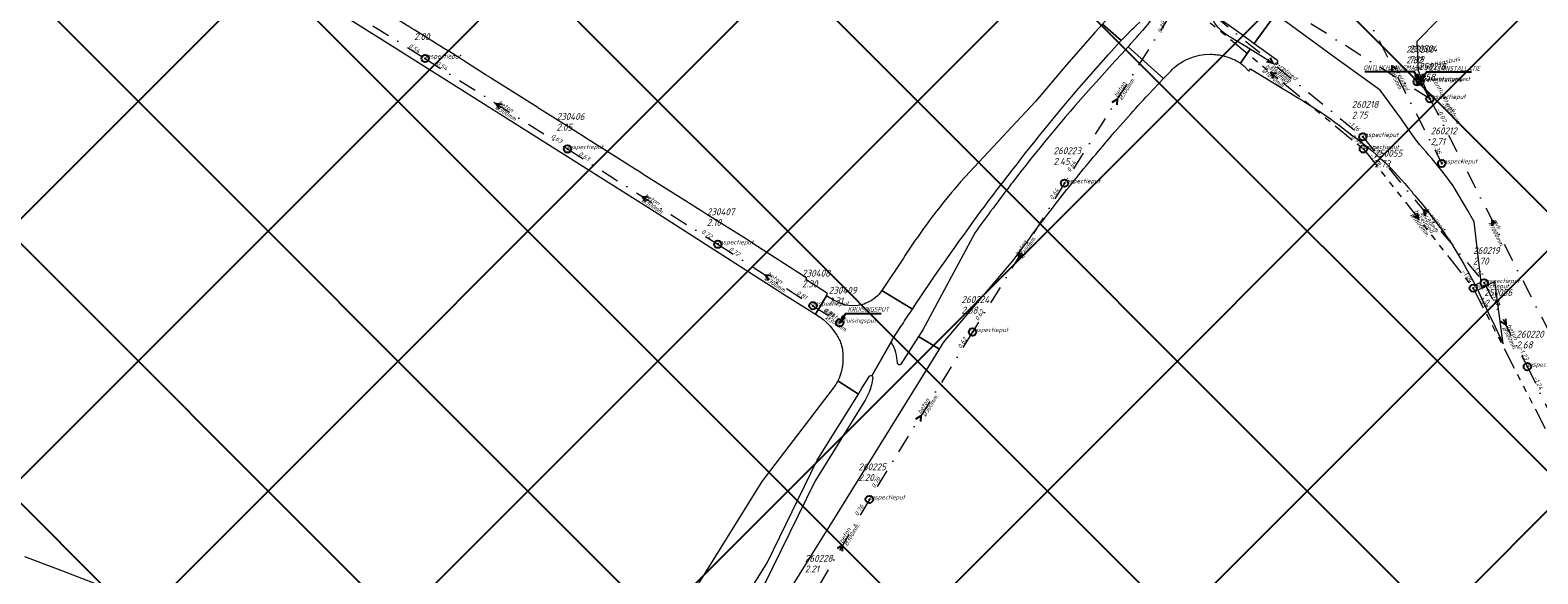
# Model space of a CAD drawing. Extents: x 148869 to 161638, y 453607 to 469810.
# Tile 407 of 656: x 153705 to 154115, y 463901 to 464049. Entities that reach past the tile are written whole.
import ezdxf
from ezdxf.lldxf.tags import DXFTag

# ---------------------------------------------------------------- set-up
doc = ezdxf.new("R2010")
doc.units = 0
doc.header["$PDMODE"] = 32
doc.header["$PDSIZE"] = 2
doc.linetypes.add('RI-GWA', pattern=[18.45, 6, -1.8, 1.75, -1.8, 1.75, -1.8, 1.75, -1.8])
doc.linetypes.add('RI-VWA', pattern=[11, 5, -3, 0, -3])
doc.layers.get('0').update_dxf_attribs({"linetype": 'CONTINUOUS'})
doc.layers.get('DEFPOINTS').update_dxf_attribs({"linetype": 'CONTINUOUS'})
doc.layers.add('2023 hatch', color=90, linetype='CONTINUOUS')
doc.layers.add('B-OI-AANPIJLING', color=1, linetype='CONTINUOUS')
for name, color, linetype, lineweight in [('B-OI-RI-BIJZONDERDERHEDEN-T18', 134, 'CONTINUOUS', 18), ('B-OI-RI-GWA-MATERIAAL-T18', 10, 'CONTINUOUS', 18), ('B-OI-RI-GWA-PUTDEKSELHOOGTE-T25', 10, 'CONTINUOUS', 25), ('B-OI-RI-GWA_BOB-T18', 10, 'CONTINUOUS', 18), ('B-OI-RI-GWA_DIAMETER-T18', 10, 'CONTINUOUS', 18), ('B-OI-RI-GWA_PUTNUMMER-T18', 10, 'CONTINUOUS', 18), ('B-OI-RI-GWA_RIOOLPUT-S', 10, 'CONTINUOUS', 25), ('B-OI-RI-GWA_TRANSPORTLEIDING-G', 10, 'RI-GWA', 18), ('B-OI-RI-PERSLEIDING-G-niet meenemen', 190, 'RI-PERS', 18), ('B-OI-RI-STRENGTYPE-T18', 31, 'CONTINUOUS', 18), ('B-OI-RI-STROOMRICHTING-S', 252, 'CONTINUOUS', 25), ('B-OI-RI-VWA-BOB-T18', 34, 'CONTINUOUS', 18), ('B-OI-RI-VWA-DIAMETER-T18', 34, 'CONTINUOUS', 18), ('B-OI-RI-VWA-MATERIAAL-T18', 34, 'CONTINUOUS', 18), ('B-OI-RI-VWA_ONTLUCHTINGSLEIDING-G', 34, 'RI-VWA', 18), ('B-OI-RI-VWA_PUTDEKSELHOOGTE-T25', 34, 'CONTINUOUS', 25), ('B-OI-RI-VWA_PUTNUMMER-T25', 34, 'CONTINUOUS', 25), ('B-OI-RI-VWA_RIOOLPUT-S', 34, 'CONTINUOUS', 25), ('B-OI-RI-VWA_TRANSPORTLEIDING-G', 34, 'RI-VWA', 18), ('B-RO-VH-VERHARDING_ASFALT-GV', 251, 'CONTINUOUS', 18)]:
    doc.layers.add(name, color=color, linetype=linetype, lineweight=lineweight)
doc.styles.add('NLCS-ISO-M500-T18_CURSIEF', font='NLCS-ISO.ttf', dxfattribs={"oblique": 15, "height": 0.9})
doc.styles.add('NLCS-ISO-M750-T25_CURSIEF', font='NLCS-ISO.ttf', dxfattribs={"oblique": 15, "height": 1.875})
tags = doc.linetypes.add('RI-PERS', pattern='A,7,-2,["P",Standard,S=1.8,R=0,X=-0.5,Y=-0.9],-2,7,-2,[102,NLCS.SHX,S=1,R=180,X=0,Y=0],-2', length=22).pattern_tags.tags
tags[6] = DXFTag(74, 10)

# ---------------------------------------------------------------- blocks, each defined once
blk = doc.blocks.new('ACMAP_ANN_TEMPLATE_strengtype')
at = {"color": 0, "linetype": 'ByBlock', "style": 'NLCS-ISO-M500-T18_CURSIEF', "oblique": 15}
blk.add_attdef('type', (-0.78, 3.09), '', height=1.2, dxfattribs=at)
blk = doc.blocks.new('ACMAP_ANN_TEMPLATE_vwa-diam')
at = {"color": 0, "linetype": 'ByBlock', "style": 'NLCS-ISO-M500-T18_CURSIEF', "oblique": 15}
blk.add_attdef('vwa-diam', (0.3, -1.3), '', height=1.2, dxfattribs=at)
blk = doc.blocks.new('ACMAP_ANN_TEMPLATE_vwa-materiaal')
at = {"color": 0, "linetype": 'ByBlock', "style": 'NLCS-ISO-M500-T18_CURSIEF', "oblique": 15}
blk.add_attdef('vwa-mat', (0.3, 0.2), '', height=1.2, dxfattribs=at)
blk = doc.blocks.new('ACMAP_ANN_TEMPLATE_vwa-nap-l')
at = {"color": 0, "linetype": 'ByBlock', "style": 'NLCS-ISO-M500-T18_CURSIEF', "oblique": 15}
blk.add_attdef('vwa-nap-l', (3.3, 0.2), '', height=1.2, dxfattribs=at)
blk = doc.blocks.new('ACMAP_ANN_TEMPLATE_vwa-nap-r')
at = {"color": 0, "linetype": 'ByBlock', "style": 'NLCS-ISO-M500-T18_CURSIEF', "oblique": 15}
blk.add_attdef('vwa-nap-r', (-5.6, 0.2), '', height=1.2, dxfattribs=at)
blk = doc.blocks.new('ACMAP_ANN_TEMPLATE_gwa-diam')
at = {"color": 0, "linetype": 'ByBlock', "style": 'NLCS-ISO-M500-T18_CURSIEF', "oblique": 15}
blk.add_attdef('gwa-diam', (-2.2, -1.3), '', height=1.2, dxfattribs=at)
blk = doc.blocks.new('ACMAP_ANN_TEMPLATE_gwa-materiaal')
at = {"color": 0, "linetype": 'ByBlock', "style": 'NLCS-ISO-M500-T18_CURSIEF', "oblique": 15}
blk.add_attdef('gwa-mat', (-2.2, 0.2), '', height=1.2, dxfattribs=at)
blk = doc.blocks.new('ACMAP_ANN_TEMPLATE_gwa-nap-l')
at = {"color": 0, "linetype": 'ByBlock', "style": 'NLCS-ISO-M500-T18_CURSIEF', "oblique": 15}
blk.add_attdef('gwa-nap-l', (2.3, 0.2), '', height=1.2, dxfattribs=at)
blk = doc.blocks.new('ACMAP_ANN_TEMPLATE_gwa-nap-r')
at = {"color": 0, "linetype": 'ByBlock', "style": 'NLCS-ISO-M500-T18_CURSIEF', "oblique": 15}
blk.add_attdef('gwa-nap-r', (-5.6, 0.2), '', height=1.2, dxfattribs=at)
blk = doc.blocks.new('ACMAP_ANN_TEMPLATE_gwa-puth')
at = {"color": 0, "linetype": 'ByBlock', "style": 'NLCS-ISO-M750-T25_CURSIEF', "oblique": 15}
blk.add_attdef('gwa-puth', (3, -5), '', height=1.88, dxfattribs=at)
blk = doc.blocks.new('ACMAP_ANN_TEMPLATE_gwa-putnr')
at = {"color": 0, "linetype": 'ByBlock', "style": 'NLCS-ISO-M750-T25_CURSIEF', "oblique": 15}
blk.add_attdef('gwa-putnr', (3, -2.1), '', height=1.88, dxfattribs=at)
blk = doc.blocks.new('ACMAP_ANN_TEMPLATE_type knoop')
at = {"layer": 'DEFPOINTS', "style": 'NLCS-ISO-M500-T18_CURSIEF', "oblique": 15}
blk.add_attdef('type_knoop', (0, 0), '', height=1.2, dxfattribs=at)
blk = doc.blocks.new('ACMAP_ANN_TEMPLATE_vwa-puth')
at = {"color": 0, "linetype": 'ByBlock', "style": 'NLCS-ISO-M750-T25_CURSIEF', "oblique": 15}
blk.add_attdef('vwa-puth', (-3, 5), '', height=1.88, dxfattribs=at)
blk = doc.blocks.new('ACMAP_ANN_TEMPLATE_vwa-putnr')
at = {"color": 0, "linetype": 'ByBlock', "style": 'NLCS-ISO-M750-T25_CURSIEF', "oblique": 15}
blk.add_attdef('vaw-putnr', (-3, 7.9), '', height=1.88, dxfattribs=at)

msp = doc.modelspace()

# ---------------------------------------------------------------- hatches: boundary and pattern name
at = {"layer": '2023 hatch'}
h = msp.add_hatch(dxfattribs=at)
h.set_pattern_fill('L45L135', color=256, scale=49.98)
h.set_pattern_definition([(45, (0, 0), (-35.341197, 35.341197), []), (135, (0, 0), (-35.341197, -35.341197), [])])
h.paths.add_polyline_path([(155033.65, 463387.49), (154736.21, 463174.82), (154703.82, 463157.03), (154669.13, 463116.73), (154497.36, 463128.81), (154485.96, 463103.35), (154403, 462810.28), (154029.41, 462913.19), (153921.91, 462926.36), (153533.06, 462959.92), (153521.58, 463046.87), (153065.73, 463131.59), (152840.09, 463157.69), (152602.55, 463321.62), (152457.44, 463373.38), (152283.77, 463566.95), (152230.15, 463641.33), (152156.25, 463699.58), (152012.16, 463887.19), (152009.38, 463939.89), (151991.35, 464191.03), (152103.19, 464343.83), (152153.39, 464455.21), (152151.03, 464561.94), (152249.45, 464811.76), (152130.92, 465032.5), (152332.42, 465169.93), (152738.18, 465252.75), (152947.54, 465152.17), (153150.32, 465023.39), (153302.02, 464886.05), (153728.6, 464650.43), (153874.6, 464567.83), (153954.88, 464501.43), (153988.94, 464472.57), (154027.82, 464422.75), (154193.47, 464138.07), (154280.01, 463968.67), (154339.28, 463993.19), (154494.94, 463873.13), (154622.49, 463821.49), (154755.92, 463721.99), (154868.72, 463597.28)])

# ---------------------------------------------------------------- linework, layer by layer
at = {"layer": 'B-OI-AANPIJLING', "color": 251, "flags": 128}
for points in [[(154083.04, 464035.39), (154081.68, 464036.73), (154082.31, 464037.16), (154083.04, 464035.39), (154082.21, 464037.09), (154082.1, 464037.02), (154083.04, 464035.39), (154081.89, 464036.88), (154081.78, 464036.8), (154083.04, 464035.39), (154081.36, 464037.9), (154067.94, 464037.9)], [(154083.04, 464035.39), (154084.4, 464036.73), (154083.77, 464037.16), (154083.04, 464035.39), (154083.87, 464037.09), (154083.98, 464037.02), (154083.04, 464035.39), (154084.19, 464036.88), (154084.3, 464036.8), (154083.04, 464035.39), (154084.72, 464037.9), (154096.97, 464037.9)], [(153925.1, 463969.67), (153926.46, 463971.01), (153925.83, 463971.44), (153925.1, 463969.67), (153925.93, 463971.37), (153926.04, 463971.3), (153925.1, 463969.67), (153926.25, 463971.16), (153926.36, 463971.08), (153925.1, 463969.67), (153926.78, 463972.18), (153936.38, 463972.18)]]:
    msp.add_lwpolyline(points, dxfattribs=at)
at = {"layer": 'B-OI-RI-GWA_RIOOLPUT-S', "color": 251}
for p in [(154067.58, 464016.95), (154097.48, 463979.08)]:
    msp.add_point(p, dxfattribs=at)
at = {"layer": 'B-OI-RI-GWA_TRANSPORTLEIDING-G', "color": 251}
for p, q in [((154017.17, 464058.47), (154067.58, 464016.95)), ((154067.58, 464016.95), (154097.48, 463979.08)), ((154097.48, 463979.08), (154149.28, 463877.97))]:
    msp.add_line(p, q, dxfattribs=at)
at = {"layer": 'B-OI-RI-PERSLEIDING-G-niet meenemen'}
for p, q in [((154112.9, 464077.5), (154082.1, 464046.2)), ((154082.1, 464046.2), (154082.5, 464038.4)), ((154085.7, 464030.57), (154082.5, 464038.4))]:
    msp.add_line(p, q, dxfattribs=at)
at = {"layer": 'B-OI-RI-STROOMRICHTING-S', "color": 251}
for points in [[(154042.2, 464041.76), (154042.86, 464040.29), (154041.29, 464040.64)], [(154076.61, 464038.64), (154075.33, 464039.6), (154075.33, 464037.99)], [(154043.93, 464037.35), (154042.38, 464037.71), (154043.02, 464036.24)], [(153833.27, 464029.08), (153831.67, 464029.24), (153832.49, 464027.87)], [(153999.24, 464029.68), (154000.62, 464030.52), (154000.46, 464028.91)], [(153873.08, 464003.81), (153871.48, 464003.97), (153872.32, 464002.6)], [(154082.2, 463999.59), (154082.52, 463998.02), (154081.07, 463998.7)], [(154085.39, 463999.71), (154083.92, 464000.36), (154084.29, 463998.79)], [(154103.82, 463996.72), (154102.52, 463997.67), (154102.54, 463996.06)], [(153973.88, 463989), (153973.73, 463987.4), (153975.11, 463988.24)], [(153906.48, 463982.48), (153904.88, 463982.66), (153905.7, 463981.27)], [(154106.29, 463970.72), (154106.3, 463969.11), (154105.01, 463970.06)], [(153945.83, 463943.55), (153947.2, 463944.4), (153947.05, 463942.79)], [(153924.52, 463908.32), (153925.88, 463909.2), (153925.77, 463907.59)]]:
    msp.add_lwpolyline(points, dxfattribs=at)
at = {"layer": 'B-OI-RI-VWA_ONTLUCHTINGSLEIDING-G', "color": 251}
for p, q in [((154083.04, 464035.39), (154082.2, 464035.2)), ((154085.7, 464030.57), (154083.04, 464035.39))]:
    msp.add_line(p, q, dxfattribs=at)
at = {"layer": 'B-OI-RI-VWA_RIOOLPUT-S'}
for p in [(153812.29, 464041.55), (154082.2, 464035.2), (154083.04, 464035.39), (154085.7, 464030.57), (154067.42, 464020.23), (153851.05, 464016.94), (154088.89, 464013.02), (153986.25, 464007.63), (153891.93, 463991.01), (154100.42, 463980.49), (153917.83, 463974.31), (153925.1, 463969.67), (153961.23, 463967.16), (154112.2, 463957.73), (153933.16, 463921.63)]:
    msp.add_point(p, dxfattribs=at)
at = {"layer": 'B-OI-RI-VWA_TRANSPORTLEIDING-G', "color": 251}
for p, q in [((154085.7, 464030.57), (153995.46, 464087.43)), ((153769.89, 464068.2), (153812.29, 464041.55)), ((154061.76, 464066.18), (154088.89, 464013.02)), ((154018.3, 464060.35), (154067.42, 464020.23)), ((154015, 464053.4), (153986.25, 464007.63)), ((153812.29, 464041.55), (153851.05, 464016.94)), ((154085.7, 464030.57), (154119.35, 463964.77)), ((154067.42, 464020.23), (154100.42, 463980.49)), ((153851.05, 464016.94), (153891.93, 463991.01)), ((153986.25, 464007.63), (153961.23, 463967.16)), ((153891.93, 463991.01), (153917.83, 463974.31)), ((154100.42, 463980.49), (154112.2, 463957.73)), ((153917.83, 463974.31), (153925.1, 463969.67)), ((153961.23, 463967.16), (153933.16, 463921.63)), ((154112.2, 463957.73), (154130.3, 463920.37)), ((153933.16, 463921.63), (153918.6, 463896.76))]:
    msp.add_line(p, q, dxfattribs=at)
at = {"layer": 'B-RO-VH-VERHARDING_ASFALT-GV', "flags": 128}
for points in [[(153742.03, 464091.92), (153738.34, 464086.13), (153777.84, 464061.02), (153803.85, 464044.62), (153874.6, 464000), (153908.75, 463978.2)], [(153817.13, 464044.44), (153817.02, 464044.51), (153816.99, 464044.53), (153809.47, 464049.24), (153809.38, 464049.29), (153809.33, 464049.32), (153808.94, 464049.57), (153807.55, 464050.44), (153807.54, 464050.46), (153807.52, 464050.47), (153797.06, 464057.08)], [(153998.34, 464052.83), (153998.26, 464052.73), (153998.17, 464052.63), (153996.6, 464050.92), (154001.71, 464046.47), (154002.14, 464046.94), (154003.81, 464048.65), (154003.9, 464048.74), (154004.6, 464049.41), (154005.08, 464049.87), (154005.74, 464050.5), (154006.8, 464051.48)], [(154009.83, 464052.23), (154008.95, 464050.86), (154008.52, 464050.37), (154007.48, 464049.19), (154006.69, 464048.3), (154006.32, 464047.88), (154005.76, 464047.25), (154005.65, 464047.12), (154004.15, 464045.41), (154003.58, 464044.77), (154013.21, 464036.08), (154013.41, 464036.29), (154014.87, 464037.72)], [(154029, 464052.03), (154031.81, 464050.05), (154034.3, 464048.24), (154034.3, 464048.23), (154037.91, 464045.63), (154043.74, 464053.66)], [(154082.92, 464018.06), (154081.68, 464019.66), (154077.98, 464025.04), (154077.97, 464025.06), (154072.14, 464032.92), (154060.18, 464041.57), (154045.64, 464052.14), (154043.74, 464053.66), (154037.91, 464045.63), (154043.92, 464041.27)], [(153989.56, 464032.74), (153998.24, 464042.61), (153999.75, 464044.32), (154001.71, 464046.47), (153996.6, 464050.92), (153994.55, 464048.59), (153986.82, 464039.81), (153978.37, 464029.87), (153962.92, 464013.32)], [(154034.12, 464040.31), (154036.76, 464044.05), (154033.02, 464046.37), (154033, 464046.38), (154030.35, 464048.03)], [(153843.25, 464027.97), (153842.92, 464028.19), (153830.36, 464036.1), (153829.55, 464036.62), (153828.95, 464037), (153828.92, 464037.03), (153818.44, 464043.75), (153818.4, 464043.77), (153818.19, 464043.85), (153817.99, 464043.95), (153817.13, 464044.44)], [(154009.13, 464031.8), (154013.21, 464036.08), (154003.58, 464044.77), (154001.86, 464042.85), (154000, 464040.81), (153994.97, 464035.23)], [(154043.27, 464039.98), (154036.76, 464044.05), (154034.12, 464040.31), (154035.03, 464039.54), (154036.4, 464038.07), (154036.86, 464038.75), (154046.2, 464033.05), (154047.72, 464032.14), (154049.24, 464031.21), (154050.75, 464030.28), (154052.25, 464029.33), (154054.26, 464028.04), (154056.26, 464026.74), (154057.26, 464026.07), (154058.26, 464025.38), (154059.81, 464024.28), (154061.34, 464023.16), (154062.85, 464022.01), (154064.36, 464020.83)], [(154016.6, 464039.5), (154016.68, 464039.56)], [(154024.33, 464042.65), (154025.9, 464042.71)], [(154029.74, 464042.21), (154029.83, 464042.19)], [(153871.59, 464010.07), (153870.31, 464010.89), (153869.45, 464011.45), (153863.01, 464015.49), (153855.92, 464019.98), (153855.81, 464020.05), (153851.38, 464022.85), (153843.4, 464027.88)], [(153999.89, 464021.5), (154000, 464021.63), (154003.61, 464025.73)], [(154064.36, 464020.83), (154065.54, 464019.97), (154066.7, 464019.09), (154067.84, 464018.19), (154068.97, 464017.27), (154070.09, 464016.33), (154071.18, 464015.36), (154072.27, 464014.39), (154073.59, 464013.14), (154075.14, 464011.6), (154075.9, 464010.82), (154077.15, 464009.49), (154077.89, 464008.68), (154078.85, 464007.58), (154079.79, 464006.47), (154080.72, 464005.35), (154081.16, 464004.77), (154081.4, 464004.49), (154081.56, 464004.31), (154081.57, 464004.31), (154084.16, 464001.33), (154085.95, 463998.86)], [(153962.92, 464013.32), (153957.93, 464007.98)], [(154091.93, 463990.62), (154094.88, 463985.65), (154098.04, 463979.98), (154099.66, 463980.69), (154097.69, 463997.16), (154096.09, 464000), (154092.03, 464006.88), (154090.74, 464008.67), (154089.33, 464010.51)], [(153901.34, 463991.31), (153899.72, 463992.4), (153888.92, 463999.14), (153888.4, 463999.47), (153887.55, 464000), (153886.42, 464000.71), (153886.41, 464000.71), (153886.37, 464000.74), (153881.22, 464003.99), (153871.77, 464009.95)], [(153981.64, 463999.12), (153982.32, 464000), (153984.4, 464002.67)], [(153951.53, 464000.12), (153951.43, 464000)], [(153963.52, 464000), (153964.38, 464001.16)], [(153961.95, 463994.19), (153947.69, 463967.74), (153946.54, 463965.95), (153952.23, 463962.48), (153953.37, 463964.32), (153965.57, 463978.74), (153972.28, 463986.6), (153974.11, 463989.08), (153975.19, 463990.54)], [(153909.28, 463977.85), (153916.77, 463973.12), (153918.5, 463972.03), (153921.53, 463976.97), (153921.78, 463977.67), (153915.89, 463981.4), (153916.13, 463981.82), (153901.5, 463991.21)], [(153942.42, 463987.21), (153936.59, 463978.49), (153944.9, 463973.4)], [(153944.9, 463973.4), (153936.59, 463978.49)], [(153932.62, 463975.16), (153932.25, 463974.97), (153931.77, 463974.74), (153930.03, 463974.39), (153928.5, 463974.26), (153926.62, 463974.45), (153923.6, 463975.72), (153923.38, 463975.8), (153921.53, 463976.97), (153918.5, 463972.03), (153919.5, 463971.4)], [(153880.66, 463847.25), (153892.93, 463867.02), (153905.72, 463887.59), (153915.8, 463903.82), (153923.91, 463916.87), (153928.22, 463923.81), (153933.28, 463931.97), (153952.23, 463962.48), (153946.54, 463965.95)], [(153933.84, 463955.28), (153939.35, 463964.92), (153939.39, 463964.99), (153941.94, 463968.9), (153942.06, 463969.09)], [(153946.54, 463965.95), (153941.72, 463958.44)], [(153939.35, 463964.92), (153933.84, 463955.28)], [(153924.55, 463953.86), (153930.17, 463950.28), (153931.16, 463951.87), (153933.17, 463955.11)], [(153930.17, 463950.28), (153924.55, 463953.86)], [(153923.36, 463951.89), (153903.89, 463926.5), (153860.46, 463856.6), (153871.42, 463849.79), (153874.2, 463854.33), (153905.36, 463904.42), (153919.01, 463932.31), (153930.17, 463950.28)], [(153932.03, 463948.59), (153918.35, 463926.48), (153904.65, 463898.59), (153876.36, 463853.01), (153873.53, 463848.47), (153879.46, 463844.76)], [(153729.27, 463896.13), (153712.54, 463902.58), (153703.4, 463906.01)]]:
    msp.add_lwpolyline(points, dxfattribs=at)
at = {"layer": 'B-RO-VH-VERHARDING_ASFALT-GV'}
for points in [[(154030.35, 464048.03, -0.143477), (154026.44, 464052.45)], [(154014.87, 464037.72, -0.067125), (154016.6, 464039.5)], [(154016.68, 464039.56, -0.047925), (154019.27, 464041.15)], [(154019.27, 464041.15, -0.083689), (154024.33, 464042.65)], [(154025.9, 464042.71, -0.060864), (154029.74, 464042.21)], [(154029.83, 464042.19, -0.074976), (154034.12, 464040.31)], [(154043.92, 464041.27, -0.901237), (154043.27, 464039.98)], [(153994.97, 464035.23, 0.020421), (153973.01, 464009)], [(153969.72, 464008.16, -0.013556), (153989.56, 464032.74)], [(154003.61, 464025.73, -0.009575), (154009.13, 464031.8)], [(153843.4, 464027.88, -0.021861), (153843.25, 464027.97)], [(153994.77, 464015.47, -0.005469), (153999.89, 464021.5)], [(153984.4, 464002.67, -0.011223), (153994.77, 464015.47)], [(154089.33, 464010.51, 0.017056), (154082.92, 464018.06)], [(153871.77, 464009.95, -0.021324), (153871.59, 464010.07)], [(153957.93, 464007.98, 0.013958), (153951.53, 464000.12)], [(153964.38, 464001.16, -0.007204), (153969.72, 464008.16)], [(153971.38, 464006.9, 0.005274), (153966.17, 464000)], [(153973.01, 464009, 0.001583), (153971.38, 464006.9)], [(153951.43, 464000, 0.021048), (153942.42, 463987.21)], [(153944.9, 463973.4, -0.012857), (153963.52, 464000)], [(153966.17, 464000, 0.004712), (153961.95, 463994.19)], [(153975.19, 463990.54, -0.005386), (153981.64, 463999.12)], [(154085.95, 463998.86, -0.024776), (154091.55, 463991.22)], [(153901.5, 463991.21, -0.023747), (153901.34, 463991.31)], [(154091.55, 463991.22, -0.057155), (154091.93, 463990.62)], [(153908.75, 463978.2, -0.05475), (153909.28, 463977.85)], [(153936.59, 463978.49, -0.147561), (153932.62, 463975.16)], [(153919.5, 463971.4, -0.09259), (153923.9, 463966.93)], [(153942.06, 463969.09, -0.001988), (153944.9, 463973.4)], [(153923.9, 463966.93, -0.044125), (153925.35, 463964.3)], [(153925.35, 463964.3, -0.082173), (153925.98, 463960.48)], [(153939.23, 463964.21, -0.167129), (153939.35, 463964.92)], [(153940.81, 463958.67, 0.12773), (153939.23, 463964.21)], [(153925.98, 463960.48, -0.128733), (153924.55, 463953.86)], [(153941.72, 463958.44, -0.675668), (153940.81, 463958.67)], [(153924.2, 463953.21, -0.053266), (153923.36, 463951.89)], [(153924.55, 463953.86, -0.014593), (153924.2, 463953.21)], [(153934.1, 463954.8, -0.065115), (153933.1, 463950.81)], [(153933.17, 463955.11, -0.389933), (153933.84, 463955.28)], [(153933.84, 463955.28, -0.292238), (153934.1, 463954.8)], [(153933.1, 463950.81, -0.038702), (153932.03, 463948.59)]]:
    msp.add_lwpolyline(points, format="xyb", dxfattribs=at)
at = {"layer": 'B-RO-VH-VERHARDING_ASFALT-GV', "flags": 128}
msp.add_lwpolyline([(154105.61, 463963.97), (154103.38, 463980.92), (154100.38, 463979.37), (154098.71, 463978.52), (154101.5, 463972.46), (154103.48, 463968.53)], close=True, dxfattribs=at)

# ---------------------------------------------------------------- block references
at = {"layer": 'B-OI-RI-GWA-MATERIAAL-T18', "color": 251}
for p, rotation in [((154042.38, 464037.71), 320.5235564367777), ((154082.53, 463998.02), 308.2926158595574)]:
    msp.add_blockref('ACMAP_ANN_TEMPLATE_gwa-materiaal', p, dxfattribs=dict(at, rotation=rotation)).add_auto_attribs({'gwa-mat': 'b+relined'})
at = {"layer": 'B-OI-RI-GWA-PUTDEKSELHOOGTE-T25', "color": 251}
for p, values in [((154067.58, 464016.95), {'gwa-puth': '2.73'}), ((154097.48, 463979.08), {'gwa-puth': '2.74'})]:
    msp.add_blockref('ACMAP_ANN_TEMPLATE_gwa-puth', p, dxfattribs=at).add_auto_attribs(values)
at = {"layer": 'B-OI-RI-GWA_BOB-T18', "color": 251}
for name, p, rotation, values in [('ACMAP_ANN_TEMPLATE_gwa-nap-r', (154067.58, 464016.95), 320.5235564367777, {'gwa-nap-r': '-0.99'}), ('ACMAP_ANN_TEMPLATE_gwa-nap-l', (154067.58, 464016.95), 308.2926158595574, {'gwa-nap-l': '-1.03'}), ('ACMAP_ANN_TEMPLATE_gwa-nap-r', (154097.48, 463979.08), 308.2926158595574, {'gwa-nap-r': '-1.04'}), ('ACMAP_ANN_TEMPLATE_gwa-nap-l', (154097.48, 463979.08), 297.126668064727, {'gwa-nap-l': '-1.04'})]:
    msp.add_blockref(name, p, dxfattribs=dict(at, rotation=rotation)).add_auto_attribs(values)
at = {"layer": 'B-OI-RI-GWA_DIAMETER-T18', "color": 251}
for p, rotation in [((154042.38, 464037.71), 320.5235564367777), ((154082.53, 463998.02), 308.2926158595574)]:
    msp.add_blockref('ACMAP_ANN_TEMPLATE_gwa-diam', p, dxfattribs=dict(at, rotation=rotation)).add_auto_attribs({'gwa-diam': '%%c1800mm.'})
at = {"layer": 'B-OI-RI-GWA_PUTNUMMER-T18', "color": 251}
for p, values in [((154067.58, 464016.95), {'gwa-putnr': '250055'}), ((154097.48, 463979.08), {'gwa-putnr': '250056'})]:
    msp.add_blockref('ACMAP_ANN_TEMPLATE_gwa-putnr', p, dxfattribs=at).add_auto_attribs(values)
at = {"layer": 'B-OI-RI-STRENGTYPE-T18', "color": 251}
for p, rotation in [((154082.62, 464035.29), 12.74528947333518), ((154084.37, 464032.98), 298.8928662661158)]:
    msp.add_blockref('ACMAP_ANN_TEMPLATE_strengtype', p, dxfattribs=dict(at, rotation=rotation)).add_auto_attribs({'type': 'ontluchtingsbuis'})
at = {"layer": 'B-OI-RI-VWA-BOB-T18', "color": 251}
for name, p, rotation, values in [('ACMAP_ANN_TEMPLATE_vwa-nap-r', (154015, 464053.4), 66.82869318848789, {'vwa-nap-r': '0.39'}), ('ACMAP_ANN_TEMPLATE_vwa-nap-r', (153812.29, 464041.55), 327.8490886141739, {'vwa-nap-r': '0.54'}), ('ACMAP_ANN_TEMPLATE_vwa-nap-l', (153812.29, 464041.55), 327.5871917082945, {'vwa-nap-l': '0.54'}), ('ACMAP_ANN_TEMPLATE_vwa-nap-l', (154085.7, 464030.57), 297.0851196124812, {'vwa-nap-l': '-0.07'}), ('ACMAP_ANN_TEMPLATE_vwa-nap-l', (154085.7, 464030.57), 327.7850726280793, {'vwa-nap-l': '-0.66'}), ('ACMAP_ANN_TEMPLATE_vwa-nap-r', (154067.42, 464020.23), 320.758901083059, {'vwa-nap-r': '-1.16'}), ('ACMAP_ANN_TEMPLATE_vwa-nap-r', (153851.05, 464016.94), 327.5871917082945, {'vwa-nap-r': '0.63'}), ('ACMAP_ANN_TEMPLATE_vwa-nap-l', (153851.05, 464016.94), 327.6132276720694, {'vwa-nap-l': '0.63'}), ('ACMAP_ANN_TEMPLATE_vwa-nap-l', (154067.42, 464020.23), 309.7061585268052, {'vwa-nap-l': '-1.17'}), ('ACMAP_ANN_TEMPLATE_vwa-nap-r', (154088.89, 464013.02), 297.037317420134, {'vwa-nap-r': '1.36'}), ('ACMAP_ANN_TEMPLATE_vwa-nap-l', (153986.25, 464007.63), 58.27416222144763, {'vwa-nap-l': '0.64'}), ('ACMAP_ANN_TEMPLATE_vwa-nap-r', (153986.25, 464007.63), 57.86539784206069, {'vwa-nap-r': '0.64'}), ('ACMAP_ANN_TEMPLATE_vwa-nap-r', (153891.93, 463991.01), 327.6132276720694, {'vwa-nap-r': '0.72'}), ('ACMAP_ANN_TEMPLATE_vwa-nap-l', (153891.93, 463991.01), 327.1865771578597, {'vwa-nap-l': '0.72'}), ('ACMAP_ANN_TEMPLATE_vwa-nap-r', (154100.42, 463980.49), 309.7061585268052, {'vwa-nap-r': '-1.12'}), ('ACMAP_ANN_TEMPLATE_vwa-nap-r', (153917.83, 463974.31), 327.1865771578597, {'vwa-nap-r': '0.81'}), ('ACMAP_ANN_TEMPLATE_vwa-nap-l', (154100.42, 463980.49), 297.3649402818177, {'vwa-nap-l': '-1.12'}), ('ACMAP_ANN_TEMPLATE_vwa-nap-r', (153925.1, 463969.67), 327.4523794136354, {'vwa-nap-r': '0.81'}), ('ACMAP_ANN_TEMPLATE_vwa-nap-l', (153917.83, 463974.31), 327.4523794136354, {'vwa-nap-l': '0.81'}), ('ACMAP_ANN_TEMPLATE_vwa-nap-l', (153961.23, 463967.16), 58.34547936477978, {'vwa-nap-l': '0.62'}), ('ACMAP_ANN_TEMPLATE_vwa-nap-r', (153961.23, 463967.16), 58.27416222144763, {'vwa-nap-r': '0.62'}), ('ACMAP_ANN_TEMPLATE_vwa-nap-r', (154112.2, 463957.73), 297.3649402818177, {'vwa-nap-r': '-1.23'}), ('ACMAP_ANN_TEMPLATE_vwa-nap-l', (154112.2, 463957.73), 295.8490455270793, {'vwa-nap-l': '-1.24'}), ('ACMAP_ANN_TEMPLATE_vwa-nap-l', (153933.16, 463921.63), 59.6534032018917, {'vwa-nap-l': '0.76'}), ('ACMAP_ANN_TEMPLATE_vwa-nap-r', (153933.16, 463921.63), 58.34547936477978, {'vwa-nap-r': '0.76'})]:
    msp.add_blockref(name, p, dxfattribs=dict(at, rotation=rotation)).add_auto_attribs(values)
at = {"layer": 'B-OI-RI-VWA-DIAMETER-T18', "color": 251}
for p, rotation, values in [((154042.86, 464040.29), 320.758901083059, {'vwa-diam': '%%c480mm.'}), ((154000.62, 464030.52), 57.86539784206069, {'vwa-diam': '%%c300mm.'}), ((154075.33, 464039.6), 297.037317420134, {'vwa-diam': '%%c195mm.'}), ((153831.67, 464029.24), 327.5871917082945, {'vwa-diam': '%%c300mm.'}), ((153871.49, 464003.97), 327.6132276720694, {'vwa-diam': '%%c300mm.'}), ((154083.92, 464000.36), 309.7061585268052, {'vwa-diam': '%%c480mm.'}), ((154102.52, 463997.67), 297.0851196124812, {'vwa-diam': '%%c1000mm.'}), ((153973.74, 463987.4), 58.27416222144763, {'vwa-diam': '%%c300mm.'}), ((153904.88, 463982.66), 327.1865771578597, {'vwa-diam': '%%c300mm.'}), ((153921.46, 463971.99), 327.4523794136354, {'vwa-diam': '%%c300mm.'}), ((154106.31, 463969.11), 297.3649402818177, {'vwa-diam': '%%c500mm.'}), ((153947.2, 463944.4), 58.34547936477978, {'vwa-diam': '%%c300mm.'}), ((153925.88, 463909.2), 59.6534032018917, {'vwa-diam': '%%c300mm.'})]:
    msp.add_blockref('ACMAP_ANN_TEMPLATE_vwa-diam', p, dxfattribs=dict(at, rotation=rotation)).add_auto_attribs(values)
at = {"layer": 'B-OI-RI-VWA-MATERIAAL-T18', "color": 251}
for p, rotation, values in [((154042.86, 464040.29), 320.758901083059, {'vwa-mat': 'b+relined'}), ((154075.33, 464039.6), 297.037317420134, {'vwa-mat': 'b+relined'}), ((154000.62, 464030.52), 57.86539784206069, {'vwa-mat': 'beton'}), ((153831.67, 464029.24), 327.5871917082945, {'vwa-mat': 'beton'}), ((153871.49, 464003.97), 327.6132276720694, {'vwa-mat': 'beton'}), ((154083.92, 464000.36), 309.7061585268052, {'vwa-mat': 'b+relined'}), ((154102.52, 463997.67), 297.0851196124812, {'vwa-mat': 'gvk'}), ((153973.74, 463987.4), 58.27416222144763, {'vwa-mat': 'beton'}), ((153904.88, 463982.66), 327.1865771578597, {'vwa-mat': 'beton'}), ((153921.46, 463971.99), 327.4523794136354, {'vwa-mat': 'beton'}), ((154106.31, 463969.11), 297.3649402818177, {'vwa-mat': 'beton'}), ((153947.2, 463944.4), 58.34547936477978, {'vwa-mat': 'beton'}), ((153925.88, 463909.2), 59.6534032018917, {'vwa-mat': 'beton'})]:
    msp.add_blockref('ACMAP_ANN_TEMPLATE_vwa-materiaal', p, dxfattribs=dict(at, rotation=rotation)).add_auto_attribs(values)
at = {"layer": 'B-OI-RI-VWA_PUTDEKSELHOOGTE-T25', "color": 251}
for p, values in [((153812.29, 464041.55), {'vwa-puth': '2.00'}), ((154082.2, 464035.2), {'vwa-puth': '2.82'}), ((154083.04, 464035.39), {'vwa-puth': '7.19'}), ((154085.7, 464030.57), {'vwa-puth': '2.58'}), ((154067.42, 464020.23), {'vwa-puth': '2.75'}), ((153851.05, 464016.94), {'vwa-puth': '2.05'}), ((154088.89, 464013.02), {'vwa-puth': '2.71'}), ((153986.25, 464007.63), {'vwa-puth': '2.45'}), ((153891.93, 463991.01), {'vwa-puth': '2.10'}), ((154100.42, 463980.49), {'vwa-puth': '2.70'}), ((153917.83, 463974.31), {'vwa-puth': '2.30'}), ((153925.1, 463969.67), {'vwa-puth': '2.31'}), ((153961.23, 463967.16), {'vwa-puth': '2.38'}), ((154112.2, 463957.73), {'vwa-puth': '2.68'}), ((153933.16, 463921.63), {'vwa-puth': '2.20'}), ((153918.6, 463896.76), {'vwa-puth': '2.21'})]:
    msp.add_blockref('ACMAP_ANN_TEMPLATE_vwa-puth', p, dxfattribs=at).add_auto_attribs(values)
at = {"layer": 'B-OI-RI-VWA_PUTNUMMER-T25', "color": 251}
for p, values in [((154082.2, 464035.2), {'vaw-putnr': '250500'}), ((154083.04, 464035.39), {'vaw-putnr': '250504'}), ((154085.7, 464030.57), {'vaw-putnr': '250218'}), ((154067.42, 464020.23), {'vaw-putnr': '260218'}), ((153851.05, 464016.94), {'vaw-putnr': '230406'}), ((154088.89, 464013.02), {'vaw-putnr': '260212'}), ((153986.25, 464007.63), {'vaw-putnr': '260223'}), ((153891.93, 463991.01), {'vaw-putnr': '230407'}), ((154100.42, 463980.49), {'vaw-putnr': '260219'}), ((153917.83, 463974.31), {'vaw-putnr': '230408'}), ((153925.1, 463969.67), {'vaw-putnr': '230409'}), ((153961.23, 463967.16), {'vaw-putnr': '260224'}), ((154112.2, 463957.73), {'vaw-putnr': '260220'}), ((153933.16, 463921.63), {'vaw-putnr': '260225'}), ((153918.6, 463896.76), {'vaw-putnr': '260228'})]:
    msp.add_blockref('ACMAP_ANN_TEMPLATE_vwa-putnr', p, dxfattribs=at).add_auto_attribs(values)
at = {"layer": 'DEFPOINTS'}
for p, values in [((153812.29, 464041.55), {'type_knoop': 'inspectieput'}), ((154082.2, 464035.2), {'type_knoop': 'filterinstallatie'}), ((154083.04, 464035.39), {'type_knoop': 'ontluchtingsmast'}), ((154085.7, 464030.57), {'type_knoop': 'inspectieput'}), ((154067.42, 464020.23), {'type_knoop': 'inspectieput'}), ((153851.05, 464016.94), {'type_knoop': 'inspectieput'}), ((154067.58, 464016.95), {'type_knoop': 'inspectieput'}), ((154088.89, 464013.02), {'type_knoop': 'inspectieput'}), ((153986.25, 464007.63), {'type_knoop': 'inspectieput'}), ((153891.93, 463991.01), {'type_knoop': 'inspectieput'}), ((154097.48, 463979.08), {'type_knoop': 'inspectieput'}), ((154100.42, 463980.49), {'type_knoop': 'inspectieput'}), ((153917.83, 463974.31), {'type_knoop': 'inspectieput'}), ((153925.1, 463969.67), {'type_knoop': 'kruisingsput'}), ((153961.23, 463967.16), {'type_knoop': 'inspectieput'}), ((154112.2, 463957.73), {'type_knoop': 'inspectieput'}), ((153933.16, 463921.63), {'type_knoop': 'inspectieput'})]:
    msp.add_blockref('ACMAP_ANN_TEMPLATE_type knoop', p, dxfattribs=at).add_auto_attribs(values)

# ---------------------------------------------------------------- texts
at = {"layer": 'B-OI-RI-BIJZONDERDERHEDEN-T18', "color": 251, "style": 'NLCS-ISO-M500-T18_CURSIEF', "oblique": 15, "width": 0.8}
for s, p in [('ONTLUCHTINGSMAST', (154067.56, 464038.36)), ('FILTERINSTALLATIE', (154084.39, 464038.17)), ('KRUISINGSPUT', (153927.29, 463972.64))]:
    msp.add_text(s, height=1.35, dxfattribs=at).set_placement(p)

doc.saveas('drawing.dxf')
